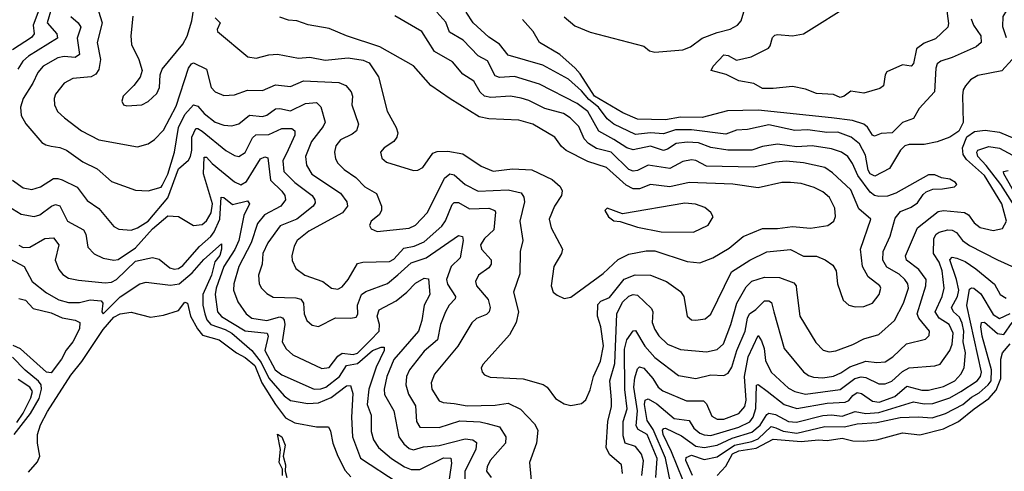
# Model space of a CAD drawing. Extents: x 1308313 to 1441400, y 959662 to 1036319.
# Tile 617 of 656: x 1396218 to 1400787, y 1000864 to 1002960. Entities that reach past the tile are written whole.
import ezdxf

# ---------------------------------------------------------------- set-up
doc = ezdxf.new("R2010")
doc.units = 0

msp = doc.modelspace()

# ---------------------------------------------------------------- linework, layer by layer
at = {"layer": '0CON10XD'}
for points in [[(1396715, 1002560), (1396785, 1002564.4), (1396815, 1002581.1), (1396855, 1002618), (1396866.7, 1002645), (1396870.5, 1002705), (1396878.9, 1002731.1), (1396975, 1002846.7), (1396995, 1002884.5), (1397016.4, 1002955), (1397034.2, 1003065)], [(1396365.8, 1003014.2), (1396346.2, 1002945), (1396390.8, 1002895), (1396394.4, 1002875), (1396258.9, 1002791.1), (1396232.2, 1002767.8), (1396209.8, 1002730.2)], [(1396575.4, 1003025), (1396600.3, 1002945), (1396577.9, 1002855), (1396593.7, 1002775), (1396585, 1002729.4), (1396572.2, 1002707.8), (1396550, 1002695), (1396465, 1002687.8), (1396425, 1002666.4), (1396384.6, 1002615), (1396378.8, 1002595), (1396380, 1002565), (1396394.1, 1002534.1), (1396426.9, 1002505), (1396505.7, 1002445), (1396585, 1002402.1), (1396765, 1002370.6), (1396815, 1002384.5), (1396843.3, 1002405), (1396885, 1002447.5), (1396945, 1002558.2), (1397001.7, 1002735), (1397015, 1002755.6), (1397025, 1002759.4), (1397085, 1002730), (1397107.3, 1002645), (1397125.3, 1002625.3), (1397165, 1002607.9), (1397215, 1002612.1), (1397275, 1002632.5), (1397345, 1002631.8), (1397405, 1002658), (1397475, 1002649.6), (1397535, 1002677), (1397698.7, 1002668.7), (1397731.1, 1002655), (1397756.9, 1002625), (1397761.8, 1002605), (1397758.7, 1002565), (1397790.4, 1002475), (1397781.1, 1002445), (1397761.2, 1002428.8), (1397707, 1002403), (1397684.6, 1002375), (1397678.5, 1002345), (1397683.6, 1002315), (1397694.5, 1002295), (1397723.6, 1002265), (1397777.9, 1002227.9), (1397819.1, 1002185), (1397873.6, 1002153.6), (1397896.4, 1002095), (1397897.8, 1002075), (1397885.8, 1002055), (1397849.2, 1002025), (1397841.4, 1002005), (1397849.7, 1001989.7), (1397877.6, 1001977.6), (1398025, 1001992.5), (1398055, 1002006.8), (1398110.6, 1002065), (1398188.9, 1002225), (1398214.8, 1002245.2), (1398235, 1002240.9), (1398285, 1002195.3), (1398345, 1002164.8), (1398485, 1002170.4), (1398545, 1002157.1), (1398557.3, 1002137.3), (1398561, 1002115), (1398539.7, 1002025), (1398552.7, 1001935), (1398540, 1001885), (1398539.1, 1001780.9), (1398525, 1001740), (1398509.1, 1001695), (1398532.3, 1001605), (1398522.7, 1001555), (1398491.5, 1001498.5), (1398368.3, 1001361.7), (1398359.2, 1001345), (1398364, 1001325), (1398375, 1001312), (1398401.7, 1001301.7), (1398554.2, 1001294.2), (1398647.3, 1001267.3), (1398665.6, 1001255), (1398705, 1001201.9), (1398745, 1001178.1), (1398775, 1001169.2), (1398825, 1001179.2), (1398845, 1001196), (1398865, 1001242), (1398880.9, 1001305), (1398913.9, 1001375), (1398926.7, 1001446.7), (1398915.6, 1001535), (1398898.8, 1001585), (1398900.9, 1001639.1), (1398915, 1001653.3), (1398955, 1001670.8), (1399023.4, 1001756.6), (1399074, 1001776), (1399145, 1001775.4), (1399219.4, 1001745), (1399285, 1001699.1), (1399299.5, 1001675), (1399316, 1001585), (1399335, 1001568), (1399355.8, 1001565.8), (1399398.6, 1001571.4), (1399425, 1001594.3), (1399520.5, 1001789.5), (1399606.4, 1001843.6), (1399685, 1001882.4), (1399795, 1001894), (1399855, 1001862.3), (1399915, 1001862.5), (1399956.4, 1001846.4), (1399991.1, 1001821.1), (1400007.5, 1001795), (1400013.3, 1001735), (1400039.1, 1001659.1), (1400065, 1001636), (1400095, 1001627.1), (1400135, 1001630), (1400175, 1001644.5), (1400206.5, 1001685), (1400214.5, 1001714.5), (1400210, 1001725), (1400155, 1001767.5), (1400128.8, 1001815), (1400120.5, 1001895), (1400167.3, 1002035), (1400112.7, 1002082.7), (1400075, 1002170.3), (1399990.3, 1002250.3), (1399955, 1002274.7), (1399855.6, 1002295.6), (1399775, 1002303.4), (1399725, 1002299.8), (1399625, 1002276.5), (1399405, 1002280), (1399355, 1002306.2), (1399335, 1002309.8), (1399295, 1002302.6), (1399235, 1002269.5), (1399135, 1002285.7), (1399085, 1002259.8), (1399065, 1002257.2), (1399045, 1002265.7), (1398963.3, 1002345), (1398895, 1002362.3), (1398858.1, 1002385), (1398837.4, 1002407.4), (1398812.9, 1002465), (1398772.5, 1002505), (1398741.1, 1002525), (1398655, 1002547.4), (1398581.1, 1002585), (1398545, 1002596.5), (1398495, 1002604.8), (1398405, 1002599.8), (1398375, 1002605.8), (1398354.2, 1002624.2), (1398325, 1002674.5), (1398275, 1002707.3), (1398226.4, 1002765), (1398143.1, 1002813.1), (1398084.7, 1002904.7), (1397958.3, 1002978.3)], [(1398744.2, 1002974.2), (1398795, 1002932.5), (1398865, 1002902.5), (1399115, 1002836.9), (1399140, 1002815), (1399165, 1002810), (1399295, 1002819.6), (1399331.4, 1002835), (1399385, 1002873.8), (1399455, 1002901.5), (1399515, 1002916.4), (1399549.2, 1002935), (1399565.5, 1002955), (1399595.2, 1003054.8)], [(1400518.1, 1003025), (1400527.6, 1002942.4), (1400524.5, 1002925), (1400468.2, 1002871.8), (1400415, 1002850.9), (1400379.2, 1002825), (1400365, 1002756.2), (1400355.6, 1002744.4), (1400315, 1002751.5), (1400242.2, 1002717.8), (1400234.4, 1002705), (1400227, 1002653), (1400209.1, 1002640.9), (1400135, 1002619.2), (1400075, 1002628.6), (1400044.2, 1002605), (1400025, 1002599.5), (1399995, 1002613.8), (1399915, 1002617.1), (1399865, 1002637.3), (1399805, 1002650), (1399715, 1002640.4), (1399665, 1002641.2), (1399625, 1002664.2), (1399555, 1002676), (1399496.6, 1002706.6), (1399427.5, 1002725), (1399436, 1002745), (1399485, 1002796.4), (1399505, 1002794.4), (1399545, 1002771.8), (1399612, 1002788), (1399692.4, 1002827.6), (1399701.3, 1002838.7), (1399711.9, 1002878.1), (1399721.7, 1002888.3), (1399735, 1002892.2), (1399805, 1002884.6), (1399855, 1002894), (1400083.1, 1003036.9)], [(1396306.7, 1003005), (1396281, 1002935), (1396285.2, 1002894.8), (1396272.6, 1002877.4), (1396185, 1002820.6)], [(1396455.3, 1002975), (1396489.3, 1002945), (1396502.1, 1002925), (1396485.6, 1002875), (1396495, 1002798.8), (1396475, 1002784.3), (1396425, 1002788.7), (1396395, 1002783.3), (1396326.8, 1002745), (1396302.8, 1002715), (1396279.4, 1002665), (1396234.6, 1002595), (1396221.6, 1002555), (1396225.4, 1002515), (1396246.6, 1002476.6), (1396321.1, 1002391.1), (1396338.8, 1002378.8), (1396365, 1002372.7), (1396405, 1002367.1), (1396435, 1002354.7), (1396511.2, 1002301.2), (1396577.7, 1002267.7), (1396645, 1002209.6), (1396755, 1002169.5), (1396815, 1002166.2), (1396875, 1002183.6), (1396879.7, 1002190.3), (1396905, 1002242.7), (1396937.1, 1002345), (1396955, 1002460), (1396985, 1002519.6), (1397025, 1002565.9), (1397045, 1002559.1), (1397075, 1002524.8), (1397125, 1002484.2), (1397165, 1002471.2), (1397202.6, 1002467.4), (1397235, 1002477.5), (1397285, 1002517.4), (1397345, 1002510.5), (1397365, 1002516.9), (1397405, 1002546.8), (1397425, 1002548.6), (1397475, 1002537), (1397545, 1002571.4), (1397595.3, 1002575.3), (1397616.3, 1002556.4), (1397635.4, 1002485), (1397626.7, 1002465), (1397572.9, 1002395), (1397544.7, 1002325), (1397549.4, 1002285), (1397573.8, 1002243.8), (1397706.9, 1002155), (1397736.6, 1002115), (1397740, 1002095), (1397715.9, 1002064.1), (1397560.4, 1001979.6), (1397505.5, 1001935), (1397491.5, 1001908.5), (1397481.1, 1001865), (1397482, 1001842), (1397500, 1001805), (1397540.8, 1001775), (1397625.3, 1001745.3), (1397665, 1001714.4), (1397695, 1001710.4), (1397715, 1001720.9), (1397742.9, 1001755), (1397785, 1001829.1), (1397810, 1001835), (1397935, 1001838.8), (1397955, 1001848.6), (1398000.2, 1001899.8), (1398048.9, 1001908.9)], [(1396743.1, 1002976.9), (1396734.5, 1002885), (1396737.8, 1002845), (1396771.4, 1002775), (1396785.8, 1002724.2), (1396776.6, 1002693.4), (1396748, 1002655), (1396698, 1002605), (1396692.7, 1002582.7), (1396700, 1002565), (1396715, 1002560)], [(1397125, 1002968.2), (1397148.6, 1002945), (1397133.8, 1002915), (1397136.2, 1002905), (1397277.6, 1002787.6), (1397315, 1002781.5), (1397375, 1002797.7), (1397415, 1002800.4), (1397511.9, 1002781.9), (1397565, 1002786.4), (1397635, 1002771.8), (1397743.1, 1002783.1), (1397811.7, 1002771.7), (1397840.3, 1002760.3), (1397883.1, 1002695), (1397923.8, 1002535), (1397965, 1002460), (1397972.5, 1002435), (1397968.9, 1002415), (1397955, 1002395.7), (1397910, 1002365), (1397892, 1002345), (1397897.9, 1002317.9), (1397919.8, 1002299.8), (1398045, 1002260), (1398065, 1002261.4), (1398089.2, 1002275), (1398135, 1002340.9), (1398155, 1002349.3), (1398205, 1002350.8), (1398275, 1002337.1), (1398360.1, 1002280.1), (1398415, 1002256.9), (1398505, 1002267.9), (1398595, 1002263.4), (1398688.4, 1002218.4), (1398726.5, 1002186.5), (1398736, 1002166), (1398732.2, 1002145), (1398699.6, 1002095), (1398675.4, 1002034.6), (1398684.7, 1001994.7), (1398736.8, 1001895), (1398732.3, 1001875), (1398697.3, 1001815), (1398684.6, 1001724.6), (1398694.2, 1001695), (1398712.4, 1001682.4), (1398745, 1001667.1)], [(1398745, 1001667.1), (1398775, 1001672.9), (1398925, 1001782.2), (1398995, 1001846.8), (1399045, 1001872.8), (1399125, 1001887.6), (1399165, 1001887.2), (1399315, 1001838.2), (1399375, 1001831.5), (1399435, 1001854.4), (1399510.7, 1001899.3), (1399575, 1001954.7), (1399665, 1001990.9), (1399735, 1001990.6), (1399805, 1002001.2), (1399887.7, 1001992.3), (1399968, 1002005), (1399995.4, 1002024.6), (1400003.5, 1002046.5), (1400000.3, 1002085), (1399975.2, 1002135.2), (1399945, 1002160.9), (1399905, 1002180.9), (1399845, 1002200.6), (1399795, 1002204.7), (1399755, 1002204.2), (1399645, 1002179.2), (1399526.7, 1002196.7), (1399325, 1002205.2), (1399235, 1002184.4), (1399145.2, 1002194.8), (1399095, 1002174.8), (1399065, 1002174.8), (1399031.8, 1002191.8), (1398940.5, 1002275), (1398855, 1002302.7), (1398753.3, 1002353.3), (1398732.3, 1002372.3), (1398702.2, 1002415), (1398599.4, 1002475), (1398534.7, 1002494.7), (1398395, 1002500), (1398350.1, 1002510.1), (1398215, 1002593.3), (1398126.5, 1002655), (1398045.7, 1002745.7), (1397890, 1002835), (1397735, 1002885.6), (1397655, 1002919.4), (1397557, 1002937), (1397505, 1002955.7), (1397465, 1002957.5), (1397425, 1002972)], [(1399015.9, 1000855), (1399010.8, 1000895), (1398955, 1000942.2), (1398939.5, 1000975), (1398947.5, 1001095), (1398964.3, 1001165), (1398964.4, 1001195.6), (1398957.2, 1001285), (1398980.4, 1001365), (1398989.8, 1001595), (1399015, 1001649.7), (1399045, 1001677.9), (1399065, 1001684.8), (1399085, 1001681.2), (1399150.3, 1001620.2), (1399156, 1001605), (1399153.5, 1001555), (1399165, 1001521.9), (1399183.4, 1001493.4), (1399225, 1001454.7), (1399285, 1001430.3), (1399405, 1001418.2), (1399455, 1001430), (1399483.5, 1001456.5), (1399518.8, 1001545), (1399546.4, 1001645), (1399588.8, 1001721.2), (1399615, 1001747.1), (1399675, 1001765.7), (1399743.2, 1001763.2), (1399809.7, 1001739.8), (1399820.9, 1001725), (1399823.6, 1001706.4), (1399838.9, 1001585), (1399912.3, 1001462.3), (1399946.7, 1001426.7), (1399975, 1001419.6), (1400005, 1001424), (1400085, 1001452.9), (1400135, 1001479.7), (1400205, 1001500), (1400278, 1001565), (1400319.3, 1001645), (1400342.8, 1001715), (1400339.5, 1001735), (1400325.8, 1001755), (1400299, 1001779), (1400241.9, 1001811.9), (1400223.8, 1001845), (1400224.7, 1001885), (1400257.2, 1001955), (1400280.3, 1002039.7), (1400305, 1002070.3), (1400355, 1002090), (1400385, 1002110), (1400410.5, 1002149.5), (1400425, 1002161.8), (1400455, 1002174.5), (1400500, 1002175), (1400556.2, 1002185), (1400566.2, 1002195), (1400561.2, 1002205), (1400535, 1002220), (1400496.2, 1002226.2), (1400465, 1002240.8), (1400435, 1002240), (1400284.4, 1002155), (1400245, 1002141.2), (1400205, 1002139.8), (1400185, 1002144.3), (1400165, 1002159.7), (1400107.6, 1002237.6), (1400083.4, 1002293.4), (1400060.3, 1002325), (1400031.1, 1002345), (1399985, 1002361.1), (1399895.2, 1002375.2), (1399825, 1002369.8), (1399735, 1002382), (1399665, 1002371.4), (1399615, 1002355.2), (1399504.4, 1002354.4), (1399425, 1002366.7), (1399368.4, 1002388.4), (1399315, 1002391.8), (1399265, 1002386.3), (1399225, 1002358.8), (1399205, 1002353), (1399145, 1002373), (1399065, 1002355.9), (1399035.1, 1002365.1), (1398974.6, 1002404.6), (1398905, 1002442.4), (1398855, 1002534.7), (1398805, 1002571.1), (1398630.3, 1002660.3), (1398515, 1002697.3), (1398445, 1002691.9), (1398425, 1002700.4), (1398388.8, 1002768.8), (1398345, 1002792.9), (1398276.2, 1002865), (1398212.2, 1002902.2), (1398195, 1002948.9), (1398153.8, 1002995)], [(1400823.8, 1002775), (1400775, 1002722.3), (1400665, 1002701.6), (1400629.6, 1002680.4), (1400606.6, 1002653.4), (1400596.5, 1002635), (1400592.4, 1002607.6), (1400596.2, 1002483.8), (1400576.6, 1002443.4), (1400534, 1002415), (1400475, 1002393.3), (1400415, 1002381.6), (1400345, 1002380.8), (1400325, 1002375.3), (1400305, 1002354.6), (1400255, 1002270.4), (1400186.5, 1002233.5), (1400165, 1002244.8), (1400155, 1002261.3), (1400142.3, 1002332.3), (1400115, 1002383.6), (1400076.2, 1002415), (1400015, 1002437.9), (1399964, 1002436), (1399875, 1002449.1), (1399815, 1002445.9), (1399695, 1002472.9), (1399595, 1002451.4), (1399545, 1002447.1), (1399495, 1002428.8), (1399335, 1002449.5), (1399260.8, 1002449.3), (1399205, 1002430), (1399145, 1002434.6), (1399075, 1002427.5), (1398975, 1002474.8), (1398945, 1002500.2), (1398903.4, 1002555), (1398859.4, 1002589.4), (1398825, 1002629.7), (1398764.1, 1002684.1), (1398645, 1002749.3), (1398485, 1002795.3), (1398445, 1002846.3), (1398395, 1002878.7), (1398322.7, 1002945), (1398290.7, 1002995)], [(1400797.6, 1003002.4), (1400780.4, 1002975), (1400779.1, 1002929.1), (1400795, 1002877.5)], [(1400634, 1002965), (1400643.9, 1002935), (1400678.4, 1002885), (1400680, 1002855), (1400656, 1002835), (1400545.7, 1002784.3), (1400492.7, 1002767.3), (1400475.6, 1002755), (1400468.7, 1002735), (1400462.9, 1002625), (1400391.7, 1002548.3), (1400365, 1002501.9), (1400315, 1002482.9), (1400266.7, 1002435), (1400215, 1002432), (1400185, 1002420.4), (1400175, 1002423.6), (1400151.9, 1002461.9), (1400135, 1002475.8), (1400082, 1002492), (1399985.2, 1002504.8), (1399645, 1002541.1), (1399502.2, 1002537.8), (1399385, 1002505.6), (1399285, 1002507.2), (1399215, 1002495.2), (1399085, 1002498.1), (1399017.5, 1002527.5), (1398885, 1002605.4), (1398819.1, 1002709.1), (1398795.7, 1002735.7), (1398725, 1002798), (1398630, 1002855), (1398601.2, 1002905), (1398551.9, 1002961.9)], [(1396185.2, 1002215.2), (1396235, 1002180), (1396275, 1002171.8), (1396315, 1002184), (1396375, 1002222.7), (1396395, 1002224), (1396415, 1002216.6), (1396485, 1002182.5), (1396530.7, 1002120.7), (1396585, 1002084.5), (1396655, 1002001.1), (1396678.6, 1001988.6), (1396735, 1001983.8), (1396765, 1001994.2), (1396815, 1002025.2), (1396906.3, 1002133.6), (1396955, 1002268.8), (1397001.1, 1002308.9), (1397010.6, 1002325), (1397017.2, 1002355), (1397016.4, 1002415), (1397035, 1002454.7), (1397045, 1002455.2), (1397065, 1002443.4), (1397175, 1002353.6), (1397215, 1002330.7), (1397235, 1002326.1), (1397265, 1002343.9), (1397298.6, 1002411.4), (1397314.1, 1002425.9), (1397375, 1002427.6), (1397435, 1002455.8), (1397481.2, 1002455), (1397494.6, 1002445), (1397494.7, 1002424.7), (1397464.2, 1002355.8), (1397439.2, 1002305), (1397443.9, 1002255), (1397494.3, 1002204.3), (1397575.9, 1002145), (1397588, 1002125), (1397588.9, 1002111.1), (1397579.6, 1002095), (1397505, 1002035.2), (1397426.5, 1002003.5), (1397370, 1001925), (1397346.3, 1001875), (1397343.5, 1001825), (1397326.6, 1001775), (1397330, 1001735), (1397339.5, 1001715), (1397365, 1001690), (1397395, 1001672.5), (1397499.4, 1001669.4), (1397522.6, 1001662.6), (1397535.3, 1001645), (1397538.9, 1001595), (1397550, 1001565), (1397575, 1001542.2), (1397605, 1001536.7), (1397683, 1001577), (1397755, 1001574.6), (1397779.5, 1001580.5), (1397787.1, 1001592.9), (1397785.3, 1001635), (1397805, 1001685.4), (1397825, 1001698.4), (1397925, 1001735.8), (1397973.4, 1001776.6), (1398035, 1001832), (1398105, 1001855.5), (1398255, 1001958.2), (1398273.6, 1001953.6), (1398276.8, 1001935), (1398262.7, 1001855), (1398221, 1001815), (1398198.7, 1001755), (1398203.1, 1001733.1), (1398240, 1001675), (1398239.6, 1001665), (1398211.5, 1001635), (1398194.8, 1001605.2), (1398170.3, 1001545), (1398156.9, 1001475), (1398095, 1001421.3), (1398027.6, 1001335), (1398013.7, 1001305), (1398010.6, 1001265), (1398022.3, 1001222.3), (1398055, 1001167.5), (1398059.3, 1001095), (1398075, 1001068.7), (1398165, 1001068.2), (1398261.2, 1001098.8), (1398355, 1001094.4), (1398386.8, 1001086.8), (1398445, 1001071.1), (1398474.7, 1001025), (1398472.5, 1000995), (1398401.2, 1000915), (1398387.1, 1000885), (1398384.7, 1000865), (1398405.4, 1000835)], [(1400479.9, 1002070.1), (1400505, 1002075.2), (1400602, 1002065), (1400620.5, 1002055), (1400646.9, 1002016.9), (1400675.7, 1001995.7), (1400735, 1001982.5), (1400778.7, 1001991.3), (1400797.5, 1002025), (1400775.8, 1002105), (1400695, 1002236.9), (1400611.5, 1002311.5), (1400596.3, 1002335), (1400593.7, 1002365), (1400612.9, 1002417.1), (1400648.8, 1002441.2), (1400697.7, 1002447.7), (1400765, 1002438.1), (1400835, 1002409)], [(1400825, 1002110.8), (1400770.7, 1002195), (1400703.7, 1002283.7), (1400664.5, 1002325), (1400659.8, 1002345), (1400665, 1002354.6), (1400715, 1002371.8), (1400765, 1002364.3), (1400845, 1002321.2)], [(1396165, 1002094.6), (1396225, 1002058.1), (1396285, 1002046.2), (1396311.2, 1002055), (1396365.3, 1002094.7), (1396385, 1002102.9), (1396405, 1002096.5), (1396440, 1002025), (1396514.5, 1001985), (1396525.3, 1001965), (1396534, 1001905), (1396564.3, 1001874.3), (1396605, 1001853.1), (1396654.3, 1001844.3), (1396675, 1001846.8), (1396755, 1001901.1), (1396835, 1001989), (1396905, 1002049.6), (1396955, 1002047.5), (1397025, 1002005.9), (1397065, 1002009.8), (1397085, 1002026.2), (1397106.2, 1002063.8), (1397112.2, 1002105), (1397070.6, 1002245), (1397075, 1002321.9), (1397085, 1002322.2), (1397112.1, 1002292.1), (1397215, 1002207.4), (1397245, 1002193.2), (1397270.1, 1002209.9), (1397335, 1002314.6), (1397355, 1002324.4), (1397368.9, 1002318.9), (1397382.4, 1002215), (1397435.3, 1002165), (1397448, 1002145), (1397451.8, 1002125), (1397429.5, 1002095), (1397354.8, 1002055.2), (1397322.2, 1002015), (1397291.6, 1001925), (1397234.4, 1001815), (1397212.5, 1001735), (1397210.5, 1001705), (1397231.1, 1001651.1), (1397268.9, 1001595), (1397295, 1001574.8), (1397365, 1001564.9), (1397425, 1001580.7), (1397437.2, 1001577.2), (1397445.8, 1001565.8), (1397448.3, 1001545), (1397435.8, 1001465.8), (1397455, 1001432.2), (1397485.7, 1001405), (1397620.8, 1001340.9), (1397655, 1001345.8), (1397695, 1001399.1), (1397715, 1001412.2), (1397765, 1001406.9), (1397785, 1001412.4), (1397845, 1001471.1), (1397885.9, 1001514.1), (1397887.4, 1001545), (1397877.5, 1001585), (1397886, 1001614), (1397965, 1001655.8), (1398014.7, 1001695), (1398055, 1001738), (1398095, 1001760), (1398115, 1001758.1), (1398122, 1001685), (1398094.4, 1001635), (1398084.8, 1001565), (1398069.5, 1001515), (1397955, 1001383.2), (1397922.4, 1001305), (1397909.4, 1001245), (1397911.2, 1001221.2), (1397954.7, 1001145), (1397977.6, 1001025), (1398001.3, 1000991.3), (1398025, 1000970), (1398045, 1000964.2), (1398091.7, 1000978.3), (1398165, 1000983.9), (1398285, 1001014.8), (1398320.6, 1001010.6), (1398338.1, 1000998.1), (1398334.3, 1000965), (1398284.4, 1000865), (1398283.9, 1000805)], [(1400892.9, 1002055), (1400784.3, 1002245), (1400783.6, 1002255), (1400805, 1002259.7)], [(1396215, 1001913.5), (1396235, 1001903.8), (1396265, 1001904.7), (1396335, 1001945.4), (1396375, 1001947.9), (1396400.4, 1001915), (1396383.5, 1001845), (1396400.2, 1001800.2), (1396418.3, 1001778.3), (1396445, 1001761.1), (1396491.7, 1001751.7), (1396615, 1001738.6), (1396645, 1001741.9), (1396668.1, 1001755), (1396755, 1001839.6), (1396835, 1001856.3), (1396865, 1001848.7), (1396915, 1001809), (1396935, 1001802.9), (1396955, 1001805.2), (1396975, 1001818.8), (1397052.1, 1001907.9), (1397105, 1001953.4), (1397120.1, 1001975), (1397146.5, 1002035), (1397153.4, 1002136.6), (1397165, 1002135.3), (1397205, 1002102.5), (1397275, 1002120.3), (1397285.2, 1002105), (1397258, 1002052), (1397235.4, 1001935), (1397216.9, 1001893.1), (1397165.5, 1001815), (1397129.4, 1001715), (1397126, 1001685), (1397135.8, 1001605), (1397155, 1001582.8), (1397265, 1001516.7), (1397366.8, 1001505), (1397371.9, 1001491.9), (1397356.1, 1001425), (1397403.2, 1001335), (1397435, 1001311.4), (1397585, 1001246), (1397615, 1001246.8), (1397638.6, 1001255), (1397702, 1001305), (1397734.7, 1001355.3), (1397785, 1001365.2), (1397855, 1001424.4), (1397895, 1001441.2), (1397910, 1001440), (1397910, 1001425), (1397872.4, 1001347.6), (1397838.8, 1001245), (1397831.3, 1001175), (1397848.6, 1001125), (1397849.5, 1001049.5), (1397860.2, 1001010.2), (1397883.6, 1000975), (1397943.7, 1000923.7), (1398003.6, 1000885)], [(1398048.9, 1001908.9), (1398095, 1001929.8), (1398177.1, 1002002.8), (1398193.7, 1002026.3), (1398225, 1002102.2), (1398235, 1002112.1), (1398255, 1002111.6), (1398305, 1002082.6), (1398395, 1002085.6), (1398422.9, 1002075), (1398426.7, 1002066.7), (1398417.6, 1001985), (1398374.7, 1001945), (1398357.2, 1001915), (1398361.2, 1001895), (1398405.3, 1001845.3), (1398406.2, 1001825), (1398395, 1001808.2), (1398347.3, 1001775), (1398332.7, 1001745), (1398337.9, 1001725), (1398392.1, 1001662.1), (1398400.9, 1001625), (1398397.1, 1001605), (1398385, 1001592.3), (1398337.2, 1001572.8), (1398316.7, 1001553.3), (1398251.8, 1001445), (1398142.5, 1001315), (1398127.7, 1001275), (1398130, 1001245), (1398165, 1001192.1), (1398183.5, 1001183.5), (1398235, 1001179.5), (1398295, 1001167.8), (1398425, 1001172.1), (1398485, 1001180), (1398542.8, 1001152.7), (1398606.9, 1001085), (1398622.5, 1001055), (1398616.4, 1000995), (1398583.5, 1000905), (1398597.2, 1000755)], [(1399345, 1001974.6), (1399412.8, 1002007.2), (1399435.6, 1002045), (1399425.5, 1002065.5), (1399398, 1002088), (1399354.6, 1002104.6), (1399305, 1002108.4), (1399015, 1002060), (1398945, 1002086), (1398933.3, 1002075), (1398951.2, 1002045), (1398975, 1002026.7), (1399005, 1002024), (1399085, 1001997.1), (1399195, 1001976), (1399345, 1001974.6)], [(1399104.8, 1000845), (1399113.2, 1000913.2), (1399104.2, 1000944.2), (1399075, 1000979.6), (1399027.5, 1000995), (1399019, 1001029), (1399018.2, 1001095), (1399037, 1001155), (1399025.6, 1001244.4), (1399025, 1001431.2), (1399035.1, 1001474.9), (1399065, 1001516.4), (1399075, 1001517.5), (1399119.8, 1001445), (1399165, 1001392.1), (1399275, 1001308.7), (1399355, 1001294.7), (1399425, 1001311.9), (1399485, 1001308.8), (1399505, 1001319.5), (1399522.3, 1001347.7), (1399546.6, 1001425), (1399584.9, 1001515.1), (1399594.8, 1001575), (1399604.8, 1001595), (1399634.8, 1001615.2), (1399675, 1001656.3), (1399695, 1001655.2), (1399707.1, 1001647.1), (1399717.9, 1001605), (1399765.4, 1001435), (1399855, 1001326.2), (1399878.6, 1001308.6), (1399901.2, 1001301.2), (1399945, 1001298.8), (1399995, 1001306.5), (1400029.2, 1001320.8), (1400070.5, 1001349.5), (1400145, 1001376.1), (1400195, 1001368.6), (1400235, 1001372.9), (1400269.6, 1001395), (1400334, 1001456), (1400421.9, 1001478.1), (1400438.6, 1001495), (1400440, 1001515), (1400391.2, 1001575), (1400382.6, 1001595), (1400423.6, 1001725), (1400424.8, 1001755), (1400390.2, 1001800.2), (1400332.5, 1001845), (1400327.9, 1001865), (1400384, 1001995), (1400479.9, 1002070.1)], [(1400460, 1001945), (1400471.3, 1001965), (1400485, 1001974.2), (1400525, 1001984.8), (1400545, 1001983.1), (1400565, 1001972.3), (1400593.1, 1001935), (1400625, 1001911.6), (1400755, 1001845.4), (1400835, 1001810.5)], [(1396105, 1001886.8), (1396238.9, 1001815), (1396276.7, 1001745), (1396342.8, 1001692.8), (1396400.4, 1001660.4), (1396445, 1001647.3), (1396495, 1001647.9), (1396545, 1001660.3), (1396596.3, 1001656.3), (1396604.1, 1001645), (1396600, 1001605), (1396605, 1001594.7), (1396685, 1001674.2), (1396775, 1001734.8), (1396805, 1001741.8), (1396918.5, 1001728.5), (1396958.4, 1001735), (1397019.1, 1001785), (1397072.1, 1001847.9), (1397155, 1001920), (1397155.3, 1001895.3), (1397146.2, 1001866.2), (1397124.1, 1001835.9), (1397108, 1001775), (1397067.6, 1001685), (1397068.1, 1001635), (1397076.7, 1001595), (1397087, 1001567), (1397105, 1001546), (1397172.2, 1001522.2), (1397202.6, 1001505), (1397295.1, 1001425.1), (1397339.1, 1001369.1), (1397375, 1001297), (1397445, 1001214.7), (1397475, 1001192.7), (1397555, 1001179), (1397605, 1001181.9), (1397663.3, 1001206.8), (1397735, 1001261.1), (1397752.6, 1001262.6), (1397764.8, 1001224.8), (1397758.3, 1001115), (1397763.1, 1001025), (1397800.3, 1000925), (1397975, 1000811.2)], [(1399170.8, 1000835), (1399176.3, 1000923.7), (1399129.5, 1001035), (1399088.5, 1001058.5), (1399079.2, 1001075), (1399085.3, 1001145), (1399068.2, 1001255), (1399072.3, 1001297.7), (1399085, 1001340), (1399095, 1001350), (1399115, 1001342.8), (1399156.1, 1001295), (1399180.5, 1001255), (1399202.5, 1001237.5), (1399311.8, 1001191.8), (1399391.6, 1001191.6), (1399405, 1001177.1), (1399430.4, 1001120.4), (1399455, 1001106.6), (1399485, 1001106.8), (1399555, 1001132.8), (1399582.7, 1001165), (1399588.9, 1001195), (1399581.1, 1001305), (1399598.3, 1001395), (1399645, 1001494.2), (1399660.3, 1001470.3), (1399672.3, 1001435), (1399678.8, 1001378.8), (1399705.8, 1001325), (1399785, 1001250.5), (1399815.6, 1001235), (1399865, 1001222.5), (1400025, 1001244.8), (1400094.2, 1001295), (1400122.3, 1001302.3), (1400145, 1001299.2), (1400205, 1001269.8), (1400235, 1001270.5), (1400265, 1001282.4), (1400315, 1001327.1), (1400345, 1001345.3), (1400465, 1001353.5), (1400489.1, 1001360.9), (1400535, 1001425.6), (1400544.8, 1001455.2), (1400549.9, 1001505), (1400531.5, 1001545), (1400484.9, 1001574.9), (1400465.9, 1001605), (1400499.5, 1001675), (1400508.3, 1001715), (1400499.2, 1001795), (1400484.3, 1001834.3), (1400457.8, 1001875), (1400460, 1001945)], [(1399240, 1000805), (1399214.7, 1000925), (1399157.7, 1001057.7), (1399130.3, 1001100.3), (1399117.6, 1001175), (1399121.1, 1001195), (1399135, 1001200.3), (1399175, 1001177.8), (1399255, 1001108.8), (1399325, 1001100), (1399345.8, 1001065), (1399375, 1001041.9), (1399395, 1001033.4), (1399425, 1001031.3), (1399555, 1001069.5), (1399605.8, 1001094.2), (1399622.1, 1001115), (1399633.6, 1001156.4), (1399636.5, 1001263.5), (1399645, 1001267.9), (1399686.5, 1001236.5), (1399765, 1001174.8), (1399825, 1001155.2), (1399965, 1001181.4), (1400048.1, 1001185), (1400065, 1001192.5), (1400085, 1001216.5), (1400105, 1001229.6), (1400125, 1001225.7), (1400175, 1001190.7), (1400205.9, 1001185.9), (1400278.4, 1001211.6), (1400335, 1001259.6), (1400405, 1001240.4), (1400435, 1001240.4), (1400505, 1001258.1), (1400558, 1001285), (1400586.1, 1001315), (1400600.8, 1001345), (1400607.8, 1001415), (1400596.7, 1001465), (1400598.9, 1001515), (1400591.9, 1001551.9), (1400579.4, 1001579.4), (1400551.4, 1001605), (1400542.7, 1001625), (1400570.5, 1001675), (1400575.4, 1001705), (1400565.8, 1001755), (1400534.8, 1001845.2), (1400545, 1001858.5), (1400566.7, 1001853.3), (1400605, 1001837.7), (1400654.4, 1001804.4), (1400742.3, 1001732.3), (1400768.5, 1001685), (1400795, 1001668.1)], [(1399295.9, 1000825), (1399242.4, 1000955), (1399204.4, 1001035.6), (1399201.6, 1001055), (1399206.9, 1001063.1), (1399215, 1001064.7), (1399288.8, 1001028.8), (1399355, 1000981.5), (1399395, 1000974.3), (1399455, 1000986.1), (1399525, 1001018.4), (1399615, 1001045.6), (1399655, 1001078.1), (1399685, 1001128.1), (1399695, 1001134.8), (1399725, 1001128.2), (1399785, 1001094.8), (1399822.8, 1001092.8), (1399945, 1001124.1), (1399985, 1001127.1), (1400035, 1001120), (1400095, 1001142.1), (1400145, 1001132.2), (1400205, 1001137.4), (1400365, 1001187.2), (1400415, 1001178), (1400455, 1001179), (1400535, 1001205.8), (1400585.1, 1001234.9), (1400660.7, 1001285), (1400676.7, 1001305), (1400681.1, 1001325), (1400614, 1001634), (1400625, 1001709.2), (1400635, 1001715.7), (1400645, 1001714), (1400678.5, 1001688.5), (1400735, 1001592.1), (1400765, 1001574.3), (1400815, 1001596.9)], [(1396215, 1001666), (1396245, 1001658.6), (1396280.5, 1001620.5), (1396365, 1001599.6), (1396416, 1001576), (1396476.1, 1001566.1), (1396497.8, 1001555), (1396496.3, 1001525), (1396464.7, 1001465), (1396433.1, 1001426.9), (1396411.9, 1001385), (1396365, 1001321.9)], [(1396259.7, 1000860.3), (1396301.3, 1000908.7), (1396312.2, 1000935), (1396300.8, 1000995), (1396301.6, 1001035), (1396315, 1001080), (1396348, 1001142), (1396455, 1001310), (1396506.1, 1001373.9), (1396605, 1001523.1), (1396655, 1001579.5), (1396684.6, 1001594.6), (1396735, 1001603.6), (1396825, 1001579.5), (1396885, 1001589.5), (1396955, 1001610.6), (1396985, 1001649.1), (1396996.7, 1001645), (1397010.9, 1001585), (1397043, 1001525), (1397065.8, 1001495.8), (1397143.9, 1001475), (1397224.4, 1001414.4), (1397265, 1001392.8), (1397308.8, 1001355), (1397342.4, 1001275), (1397405, 1001173.7), (1397452, 1001112), (1397495, 1001089.8), (1397595, 1001070.6), (1397650.6, 1001070.6), (1397661.2, 1001051.2), (1397671.2, 1000995), (1397694.8, 1000934.8), (1397728.1, 1000868.1), (1397755, 1000838.7)], [(1399339.6, 1000845), (1399308.8, 1000915), (1399311, 1000929), (1399335, 1000939.4), (1399395, 1000919.4), (1399455, 1000932.1), (1399534.5, 1000985.5), (1399615, 1001002.4), (1399644.4, 1001015), (1399705, 1001071.7), (1399726.6, 1001066.6), (1399760.9, 1001050.9), (1399825, 1001041.4), (1399955, 1001072.8), (1400045, 1001070.2), (1400105, 1001085.4), (1400195, 1001091.6), (1400303.9, 1001113.9), (1400387.5, 1001117.5), (1400453.1, 1001113.1), (1400515, 1001132.3), (1400595, 1001174.9), (1400635, 1001209.2), (1400671, 1001229), (1400712.7, 1001265), (1400726.2, 1001285), (1400728.4, 1001335), (1400685, 1001492.2), (1400677.9, 1001535), (1400681.5, 1001555), (1400695, 1001556.7), (1400755, 1001504.2), (1400785, 1001500), (1400823, 1001555)], [(1396365, 1001321.9), (1396342.5, 1001325), (1396222.2, 1001432.2), (1396187.9, 1001447.9)], [(1399454.6, 1000845), (1399495, 1000887.6), (1399526.6, 1000945), (1399555, 1000958.9), (1399635, 1000972.1), (1399715, 1001014.3), (1399845, 1001002.2), (1399925, 1001010.6), (1399965, 1001007.6), (1400035, 1001017.5), (1400085, 1001005.2), (1400135, 1001003.6), (1400195, 1001010.6), (1400315, 1001043.1), (1400395, 1001034.2), (1400505, 1001061.3), (1400575.1, 1001094.9), (1400646.9, 1001155), (1400715, 1001202.1), (1400749.1, 1001240.9), (1400771.5, 1001295), (1400771.3, 1001385), (1400778.1, 1001415), (1400814.4, 1001455.6)], [(1396191.9, 1001035), (1396267.8, 1001132.2), (1396307.9, 1001202.1), (1396319.8, 1001245), (1396317.1, 1001265), (1396305, 1001283.2), (1396243.5, 1001333.5), (1396185, 1001393.5)], [(1396205, 1001091.1), (1396234.2, 1001135), (1396270, 1001205), (1396277, 1001235), (1396265.6, 1001255), (1396210.9, 1001290.9)], [(1397437.1, 1000845), (1397438, 1000875), (1397422.5, 1000905), (1397427.8, 1000965), (1397415, 1001037.5), (1397435, 1001024), (1397449.6, 1000985), (1397440.8, 1000935), (1397451.9, 1000895), (1397450.8, 1000865), (1397458.2, 1000835)], [(1398003.6, 1000885), (1398035, 1000873.3), (1398075, 1000873.1), (1398185, 1000926.4), (1398218.6, 1000925), (1398221.7, 1000901.7), (1398201.9, 1000765)]]:
    msp.add_lwpolyline(points, dxfattribs=at)

doc.saveas('drawing.dxf')
